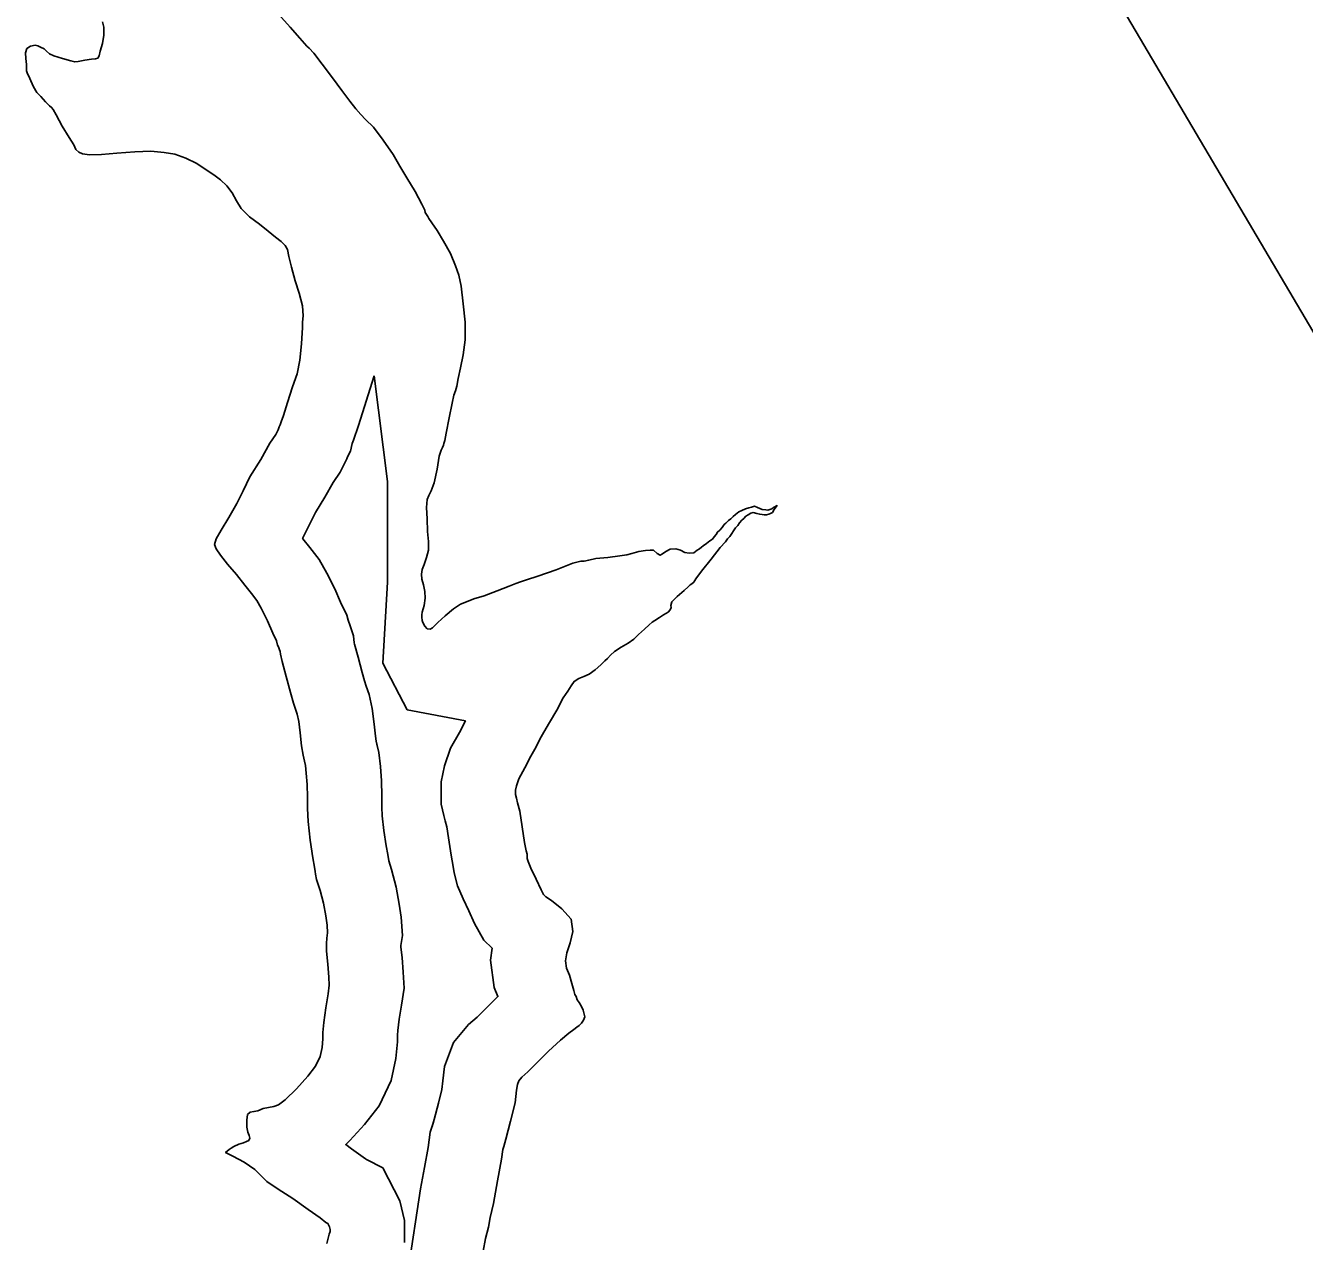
# Model space of a CAD drawing. Extents: x 1662474 to 1856135, y 779280 to 917889.
# Drawn here: x 1742085 to 1743374, y 799836 to 801061 of the extents above; entities that cross this region are included whole.
import ezdxf

# ---------------------------------------------------------------- set-up
doc = ezdxf.new("R2010")
doc.units = 0
for name, color, linetype in [('Exist Hydrographic Lake Shore', 7, 'Continuous'), ('Exist Vertical Profile Horizontal Axis Label Major', 7, 'Continuous'), ('Old_Level_44', 7, 'Continuous')]:
    doc.layers.add(name, color=color, linetype=linetype)

msp = doc.modelspace()

# ---------------------------------------------------------------- linework, layer by layer
at = {"layer": 'Exist Hydrographic Lake Shore'}
for points in [[(1742339.9, 801072.1), (1742351.6, 801059.2), (1742361.4, 801048.2), (1742366.1, 801042.8), (1742368.5, 801040.1), (1742370.9, 801038), (1742375.5, 801033), (1742384, 801022), (1742394.5, 801008.1), (1742403.9, 800995.2), (1742412, 800984.4), (1742417.8, 800976.9), (1742422.8, 800971.1), (1742427.8, 800966.1), (1742435.6, 800958.5), (1742445.4, 800945.4), (1742455.4, 800930.9), (1742462.4, 800918.9), (1742469.2, 800907.3), (1742477.6, 800893.4), (1742484.5, 800880.8), (1742487.4, 800874.8), (1742487.9, 800872.4), (1742489.2, 800870.3), (1742490.5, 800868.4), (1742491.5, 800866.4), (1742494.5, 800861.9), (1742499.8, 800854.3), (1742506.2, 800843.5), (1742513.4, 800831.2), (1742518.4, 800818.6), (1742521.8, 800809.1), (1742524.1, 800798.1), (1742526.2, 800780.2), (1742528.2, 800761.9), (1742528, 800744.1), (1742526, 800729.1), (1742523.4, 800715.9), (1742521.2, 800705.2), (1742519.6, 800697.3), (1742518.4, 800692.6), (1742516.8, 800688.4), (1742514.9, 800680.2), (1742512, 800665.6), (1742509.1, 800650.1), (1742507.6, 800642.5), (1742506.8, 800639.6), (1742506.2, 800637.8), (1742505.2, 800635.6), (1742503.9, 800633), (1742502, 800626.8), (1742500, 800613.6), (1742496.8, 800599.9), (1742493.9, 800592.1), (1742491.5, 800587.1), (1742490, 800583.2), (1742489.2, 800575.3), (1742489.8, 800563.8), (1742490.2, 800550.9), (1742491.2, 800540.9), (1742491.2, 800532), (1742489.2, 800524.9), (1742486.9, 800517.8), (1742484.8, 800512.8), (1742484, 800508.1), (1742484.5, 800503.1), (1742486, 800497.1), (1742487.6, 800490.5), (1742487.9, 800483.9), (1742486.9, 800476.3), (1742484.8, 800469.8), (1742484.5, 800466.9), (1742484.5, 800464.5), (1742484.8, 800461.4), (1742485.5, 800459.2), (1742487.6, 800455.6)], [(1742085, 801033.3), (1742086.4, 801037.5), (1742090, 801040.1), (1742094.5, 801040.9), (1742097.4, 801040.4), (1742100, 801039.1), (1742103.6, 801037.2), (1742106.2, 801034.9), (1742109.1, 801032.2), (1742113.6, 801030.4), (1742122.2, 801027.5), (1742130.6, 801025.1), (1742134.6, 801024.1), (1742138, 801024.4), (1742144.9, 801025.9), (1742151.6, 801026.8), (1742155.4, 801027.2), (1742157.8, 801027.8), (1742159.2, 801030.4), (1742160.1, 801035.1), (1742162.4, 801042.5), (1742164, 801051.1), (1742163.8, 801059.2), (1742162.4, 801064.5)], [(1742366.1, 800319.4), (1742364.8, 800325.7), (1742363.2, 800334.9), (1742361.9, 800348), (1742360.4, 800359.6), (1742358.8, 800366.9), (1742357.1, 800371.9), (1742355.1, 800377.9), (1742351.9, 800388.7), (1742347.8, 800404.9), (1742343.5, 800419.9), (1742342, 800427.5), (1742341.8, 800429.9), (1742341.1, 800431.8), (1742340.1, 800434.6), (1742339.1, 800436.4), (1742338, 800440.9), (1742334.4, 800448.5), (1742328.9, 800461.1), (1742322.5, 800473.7), (1742318.1, 800481.6), (1742312.9, 800488.4), (1742306, 800496.8), (1742297.6, 800507.6), (1742288.6, 800518.1), (1742281.6, 800527.2), (1742277.1, 800533.6), (1742275.5, 800538), (1742277.1, 800543.5), (1742282.1, 800552.4), (1742289.8, 800565.1), (1742298.1, 800579.2), (1742304.4, 800591.8), (1742311.2, 800606), (1742322, 800623.6), (1742331.2, 800639.9), (1742337.2, 800648.8), (1742339.6, 800653.5), (1742340.6, 800656.4), (1742341.8, 800658.5), (1742342.5, 800661.6), (1742344.9, 800667.9), (1742349.2, 800681.1), (1742354.2, 800696.8), (1742358.8, 800709.7), (1742361.6, 800723.6), (1742363.2, 800739.9), (1742364, 800756.4), (1742364.2, 800761.9), (1742364.8, 800768.4), (1742364, 800778.4), (1742360.9, 800791.1), (1742356.6, 800803.6), (1742353.2, 800817.2), (1742350.4, 800828.1), (1742349.2, 800835.1), (1742346.6, 800839.1), (1742342.5, 800843.2), (1742336.8, 800847.4), (1742329.4, 800853.5), (1742320.8, 800860.6), (1742310.8, 800867.9), (1742302.4, 800876.3), (1742297.6, 800884.2), (1742293.1, 800892.1), (1742287.9, 800899.4), (1742281.4, 800905.2), (1742274.8, 800910.4), (1742267.1, 800915.4), (1742257.8, 800921.8), (1742246.6, 800927.2), (1742235.6, 800931.2), (1742224.6, 800932.8), (1742211.2, 800934.3), (1742195.2, 800933.6), (1742177.1, 800932.2), (1742161.4, 800930.9), (1742149.6, 800930.4), (1742142.5, 800931.4), (1742138.8, 800933.3), (1742135.6, 800935.9), (1742133.5, 800940.4), (1742128.9, 800948), (1742122, 800959.2), (1742115.8, 800970.8), (1742112.9, 800976.3), (1742111.2, 800978.2), (1742109.1, 800980), (1742105.2, 800983.9), (1742100.5, 800989.2), (1742096.2, 800993.4), (1742093.1, 800998.9), (1742090.2, 801004.9), (1742088.4, 801009.9), (1742086.9, 801012), (1742086, 801015.2), (1742086, 801017.2), (1742085.8, 801021.5), (1742085.2, 801027.5), (1742085, 801033.3)], [(1742487.6, 800455.6), (1742490, 800453), (1742492.9, 800452.7), (1742495.2, 800454), (1742496.8, 800455.6), (1742500.5, 800459.2), (1742508.1, 800466.1), (1742516.5, 800472.9), (1742523.4, 800477.6), (1742529.4, 800480.2), (1742536.8, 800483.2), (1742547.2, 800486.3), (1742560.4, 800491.3), (1742572.4, 800495.8), (1742579.2, 800498.6), (1742584, 800500.2), (1742590, 800502.3), (1742601.5, 800506), (1742619.9, 800512.3), (1742636.8, 800518.9), (1742644.9, 800521.2), (1742648, 800521.2), (1742652.8, 800522.2), (1742660, 800523.6), (1742671.9, 800524.9), (1742684, 800526.5), (1742691.2, 800527.5), (1742696.2, 800528.8), (1742703.1, 800530.7), (1742709.9, 800531.8), (1742714.6, 800532.2), (1742718, 800532), (1742721.8, 800528.8), (1742724.6, 800527), (1742727.2, 800528.3), (1742730.4, 800530.9), (1742734.9, 800533.3), (1742740.4, 800533.6), (1742745.1, 800532), (1742749.5, 800529.9), (1742754, 800529.1), (1742758.5, 800529.6), (1742761.9, 800532), (1742764.2, 800533.6), (1742766.4, 800535.1), (1742767.9, 800536.4), (1742771.4, 800538.8), (1742774.8, 800541.7), (1742777.4, 800543.2), (1742779.2, 800545.6), (1742781, 800548), (1742782.6, 800550.4), (1742785, 800552.4), (1742787.1, 800555.1), (1742789.2, 800557.9), (1742790.8, 800559.2), (1742793.6, 800561.9), (1742795.8, 800563.8), (1742798.4, 800566.1), (1742800.8, 800568.2), (1742803.9, 800570.8), (1742807.2, 800572.1), (1742810.8, 800573.7), (1742814.1, 800574.8), (1742816.8, 800575.6), (1742819.9, 800576.6), (1742822.8, 800575.3), (1742825.1, 800574), (1742827.5, 800573.2), (1742831.1, 800572.7), (1742833.2, 800572.4), (1742835.1, 800573.2), (1742837.2, 800573.7), (1742838.8, 800575.3), (1742842.5, 800577.1), (1742839.6, 800573.2), (1742837.8, 800570.1), (1742835.9, 800569), (1742834.1, 800568.4), (1742832, 800567.9), (1742829.6, 800567.7), (1742827.5, 800568.2), (1742825.1, 800568.4), (1742822, 800569.2), (1742818.6, 800570.1), (1742816, 800569.5), (1742813.4, 800567.9), (1742811.2, 800566.4), (1742809.1, 800564.2), (1742807.2, 800562.4), (1742804.6, 800559.8), (1742802.9, 800556.9), (1742800.8, 800554.6), (1742798.6, 800551.7), (1742796.8, 800548.8), (1742794.8, 800545.9), (1742792.6, 800543.5), (1742790.5, 800540.6), (1742785.2, 800534.9), (1742776.1, 800523.1)], [(1742776.1, 800523.1), (1742766.4, 800511), (1742760.6, 800503.4), (1742758.5, 800499.9), (1742756.6, 800498.1), (1742754.8, 800497.1), (1742752.8, 800495.2), (1742748.8, 800491.6), (1742742, 800485.5), (1742736.4, 800480), (1742735.6, 800476.3), (1742735.9, 800474.5), (1742734.9, 800472.1), (1742732.8, 800469.8), (1742728.2, 800466.9), (1742723.9, 800464.2), (1742719.4, 800461.4), (1742716.5, 800459.6), (1742713.6, 800456.9), (1742708.9, 800452.7), (1742702.9, 800447.2), (1742698.1, 800442.5), (1742692.4, 800438.3), (1742685.5, 800434.4), (1742678.8, 800429.9), (1742674.5, 800426.5), (1742671.6, 800423.1), (1742668.8, 800420.7), (1742665, 800416.5), (1742659.2, 800411.5), (1742653.2, 800407.3), (1742647.8, 800404.7), (1742642.8, 800402.9), (1742638, 800399.9), (1742635.1, 800395.5), (1742631.8, 800390.2), (1742626.8, 800383.2), (1742620.4, 800370.8), (1742613.1, 800358.5), (1742607.6, 800348.8), (1742603.4, 800341.7), (1742599.8, 800334.1), (1742594.5, 800324.6), (1742588.4, 800312.8), (1742582.1, 800301.8), (1742579.8, 800294.7), (1742578.8, 800290.2), (1742578.8, 800286.1), (1742579.8, 800282.4), (1742580.8, 800277.6), (1742583.1, 800269.2), (1742585.5, 800253.5), (1742587.9, 800237.5), (1742589.5, 800229.1), (1742590.5, 800225.7), (1742590.5, 800223.3), (1742590.8, 800221.5), (1742591.5, 800218.6), (1742594.5, 800211.8), (1742599.8, 800200.5), (1742604.6, 800190), (1742607.2, 800185.2), (1742609.6, 800182.9), (1742615.1, 800179.2), (1742625.6, 800170.8), (1742634.9, 800160.3), (1742636.8, 800147.8), (1742634.1, 800136.4), (1742630.6, 800126.5), (1742629.4, 800118.3), (1742630.4, 800111), (1742633.2, 800103.9), (1742635.6, 800095.5), (1742637.8, 800088.4), (1742638.8, 800084.5), (1742640.1, 800082.4), (1742641.1, 800079.2), (1742643.2, 800076.4), (1742645.4, 800072.4), (1742647.2, 800068.5), (1742648.2, 800064.8), (1742648.8, 800061.9), (1742647.5, 800058.5), (1742645.4, 800055.6), (1742643.2, 800053.2), (1742640.6, 800051.4), (1742637.8, 800049.1), (1742632.5, 800045.6), (1742624.1, 800038.3), (1742612, 800027.2), (1742600, 800015.2), (1742591.2, 800006.6), (1742585.2, 800001.3), (1742582.1, 799997.6), (1742580.8, 799993.9), (1742580, 799987.9), (1742578.4, 799975.3), (1742574, 799956.7), (1742569.2, 799938.8), (1742567.1, 799931.2)], [(1742388.6, 799833.6), (1742391.2, 799842.8), (1742392.1, 799845.6), (1742392.1, 799847.8), (1742391.5, 799850.4), (1742389.8, 799853.8), (1742387.6, 799854.8), (1742382.1, 799859.3), (1742370, 799867.9), (1742354.5, 799879), (1742339.6, 799888.4), (1742328.2, 799896.1), (1742322, 799902.1), (1742316, 799908.1), (1742305.2, 799915.4), (1742293.9, 799921.5), (1742286.6, 799925.2), (1742290.2, 799928.3), (1742292.4, 799929.6), (1742295, 799931.2), (1742300, 799933.6), (1742304.6, 799935.1), (1742307.6, 799936.2), (1742309.9, 799937.5), (1742311, 799939.6), (1742310.5, 799942.5), (1742309.1, 799945.6), (1742308.1, 799950.9), (1742308.1, 799957.7), (1742308.6, 799963.5), (1742311.5, 799965.9), (1742315.1, 799966.4), (1742319.1, 799967.4), (1742324.4, 799969.5), (1742329.9, 799970.6), (1742335.1, 799971.6), (1742340.1, 799973.2), (1742346.6, 799978.4), (1742358, 799989.5), (1742369.5, 800002.1), (1742377.4, 800012.1), (1742382.1, 800022), (1742384, 800030.9), (1742384.8, 800039.9), (1742384.8, 800046.2), (1742385.5, 800056.4), (1742387.6, 800071.1), (1742390, 800085.2), (1742391.2, 800093.9), (1742390.8, 800101.8), (1742389.8, 800114.9), (1742388.4, 800128.1), (1742388.4, 800135.9), (1742388.6, 800141.2), (1742389.5, 800146.7), (1742388.9, 800154.3), (1742387.6, 800163.8), (1742385.2, 800176.4), (1742381.9, 800189.4), (1742378.4, 800200.2), (1742377.1, 800205.8), (1742376.9, 800208.4), (1742376.1, 800212.8), (1742374.5, 800222.2), (1742371.9, 800240.1), (1742369.8, 800258.8), (1742369.2, 800271.9), (1742369.2, 800283.2), (1742368.8, 800296), (1742368, 800307.6), (1742367.1, 800315.2), (1742366.1, 800319.4)], [(1742567.1, 799931.2), (1742566.1, 799928.3), (1742564.8, 799918.4), (1742560.9, 799896.8), (1742556.6, 799874), (1742553.5, 799859.6), (1742551.6, 799850.1), (1742548.8, 799838.6), (1742546.4, 799825.7)]]:
    msp.add_lwpolyline(points, dxfattribs=at)
at = {"layer": 'Exist Vertical Profile Horizontal Axis Label Major'}
msp.add_line((1742892.2, 801584.3), (1744325.8, 799153.4), dxfattribs=at)
at = {"layer": 'Old_Level_44'}
for points in [[(1742439.4, 800335.3), (1742438.5, 800339.7), (1742437.6, 800344.8), (1742436.4, 800356.7), (1742434.3, 800372.5), (1742431.2, 800386.6), (1742428.4, 800395.2), (1742426.6, 800400.5), (1742424.2, 800408.8), (1742420.2, 800424.4), (1742416.5, 800437.5), (1742416.2, 800438.7), (1742415.5, 800445.8), (1742412.1, 800455.9), (1742410.1, 800461.7), (1742408.9, 800466.5), (1742402.6, 800479.7), (1742396.8, 800493.1), (1742388.7, 800508.9), (1742381, 800522.8), (1742371.7, 800535), (1742364.6, 800543.7), (1742364.3, 800544), (1742371.7, 800558.8), (1742377.1, 800570), (1742386.6, 800585.5), (1742395, 800600.3), (1742402.1, 800610.8), (1742408.9, 800624.3), (1742409.6, 800626.3), (1742412.5, 800631.8), (1742414.3, 800639.6), (1742415.6, 800642.9), (1742420.6, 800657.9), (1742436.4, 800707.8)], [(1742436.4, 800707.8), (1742450, 800601.2), (1742450, 800499.8), (1742445.1, 800418.2), (1742469.8, 800371.3), (1742528.4, 800360.1), (1742522.5, 800348.6), (1742513.3, 800332.5), (1742507.4, 800314.8), (1742503.8, 800298.6), (1742503.8, 800276.1), (1742506.8, 800264.8), (1742507.9, 800259.6), (1742509.7, 800253.4), (1742511.3, 800242.4), (1742513.9, 800224.8), (1742516.2, 800213.3), (1742517.1, 800206.9), (1742520.4, 800194), (1742526.1, 800180.9), (1742531.8, 800168.9), (1742537.7, 800156), (1742547, 800139.3), (1742555.4, 800131), (1742553.6, 800118.9), (1742557.3, 800091.6), (1742561.1, 800082.3), (1742560.1, 800081.4), (1742547.1, 800068.3), (1742540.2, 800061.5), (1742531.6, 800054.1), (1742516.4, 800036.1), (1742507.4, 800011.9), (1742505.6, 799997.3), (1742504.5, 799988.7), (1742501.2, 799974.9), (1742496.9, 799958.5), (1742494.9, 799951.3)], [(1742467.1, 799834.5), (1742467.1, 799856.6), (1742462.3, 799876.7), (1742445.1, 799909.9), (1742428.7, 799918.2), (1742427.7, 799919), (1742413.5, 799929), (1742407.7, 799933.2), (1742411.9, 799937.3), (1742426.7, 799953.5), (1742441.5, 799972.2), (1742453.7, 799997.8), (1742458.4, 800020.1), (1742459.8, 800036.7), (1742459.8, 800043.4), (1742460.1, 800048.3), (1742461.7, 800059.6), (1742464.1, 800073.7), (1742466.6, 800090.9), (1742465.6, 800107), (1742464.5, 800121.7), (1742463.4, 800132), (1742463.4, 800133.7), (1742465, 800143.8), (1742463.5, 800162.3), (1742461.7, 800175.6), (1742458.5, 800192.7), (1742453.9, 800210.4), (1742451.1, 800219), (1742450.1, 800225.4), (1742448.6, 800234.1), (1742446.3, 800249.8), (1742444.6, 800264.4), (1742444.2, 800273.3), (1742444.2, 800284.7), (1742443.7, 800299.9), (1742442.7, 800314.3), (1742441.1, 800328.2), (1742439.1, 800336.8)], [(1742496.3, 799955.8), (1742492.8, 799945.9), (1742490.7, 799930.2), (1742487.1, 799910.3), (1742483.1, 799888.8), (1742470.6, 799806.7)]]:
    msp.add_lwpolyline(points, dxfattribs=at)

doc.saveas('drawing.dxf')
